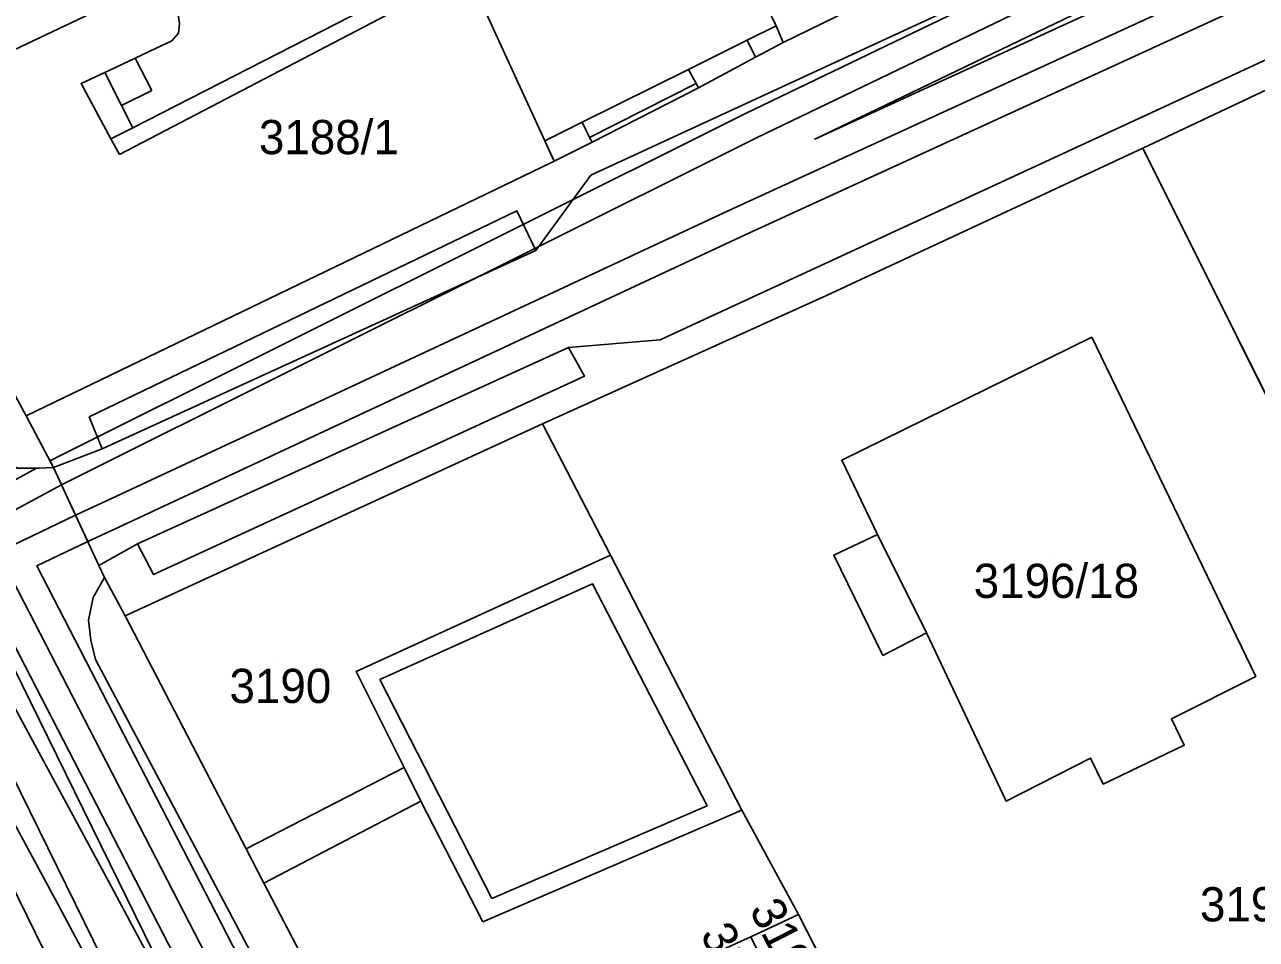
# Model space of a CAD drawing. Extents: x -264070 to -262271, y -1238894 to -1238141.
# Drawn here: x -263128.8 to -263056.8, y -1238667.9 to -1238614.4 of the extents above; entities that cross this region are included whole.
import ezdxf

# ---------------------------------------------------------------- set-up
doc = ezdxf.new("R2010")
doc.units = 0
for name, color, linetype in [('body_kn', 7, 'Continuous'), ('kladpar_druhypozemkov', 7, 'Continuous'), ('kladpar_hranice', 7, 'Continuous'), ('kladpar_parcelnecisla', 7, 'Continuous'), ('kladpar_plochy', 7, 'Continuous'), ('linie', 7, 'Continuous'), ('tarchy_linie', 7, 'Continuous'), ('zappar_hrandruhpozemk', 7, 'Continuous')]:
    doc.layers.add(name, color=color, linetype=linetype)

msp = doc.modelspace()

# ---------------------------------------------------------------- linework, layer by layer
at = {"layer": 'body_kn'}
for p, q in [((-263084.82, -1238614.5), (-263084.82, -1238614.5)), ((-263084.82, -1238614.5), (-263084.82, -1238614.5)), ((-263120.16, -1238615.37), (-263120.16, -1238615.37)), ((-263119.77, -1238614.92), (-263119.77, -1238614.92)), ((-263086.53, -1238615.34), (-263086.53, -1238615.34)), ((-263084.41, -1238615.48), (-263084.41, -1238615.48)), ((-263121.08, -1238615.8), (-263121.08, -1238615.8)), ((-263122.3, -1238616.38), (-263122.3, -1238616.38)), ((-263122.3, -1238616.38), (-263122.3, -1238616.38)), ((-263086.04, -1238616.33), (-263086.04, -1238616.33)), ((-263124.08, -1238617.22), (-263124.08, -1238617.22)), ((-263089.95, -1238617.05), (-263089.95, -1238617.05)), ((-263089.95, -1238617.05), (-263089.95, -1238617.05)), ((-263125.46, -1238617.87), (-263125.46, -1238617.87)), ((-263121.33, -1238618.27), (-263121.33, -1238618.27)), ((-263089.51, -1238617.86), (-263089.51, -1238617.86)), ((-263089.51, -1238617.86), (-263089.51, -1238617.86)), ((-263089.37, -1238618.13), (-263089.37, -1238618.13)), ((-263123.1, -1238619.15), (-263123.1, -1238619.15)), ((-263123.1, -1238619.15), (-263123.1, -1238619.15)), ((-263086.66, -1238619.65), (-263086.66, -1238619.65)), ((-263122.43, -1238620.45), (-263122.43, -1238620.45)), ((-263096.16, -1238620.13), (-263096.16, -1238620.13)), ((-263096.16, -1238620.13), (-263096.16, -1238620.13)), ((-263123.72, -1238621.1), (-263123.72, -1238621.1)), ((-263123.72, -1238621.1), (-263123.72, -1238621.1)), ((-263098.35, -1238621.21), (-263098.35, -1238621.21)), ((-263095.73, -1238621.02), (-263095.73, -1238621.02)), ((-263095.59, -1238621.29), (-263095.59, -1238621.29)), ((-263085.98, -1238621.04), (-263085.98, -1238621.04)), ((-263082.57, -1238621.12), (-263082.57, -1238621.12)), ((-263123.22, -1238622.02), (-263123.22, -1238622.02)), ((-263063.39, -1238621.65), (-263063.39, -1238621.65)), ((-263063.39, -1238621.65), (-263063.39, -1238621.65)), ((-263097.96, -1238622.49), (-263097.96, -1238622.49)), ((-263097.8, -1238622.41), (-263097.8, -1238622.41)), ((-263095.67, -1238623.23), (-263095.67, -1238623.23)), ((-263099.98, -1238625.31), (-263099.98, -1238625.31)), ((-263087.34, -1238625.17), (-263087.34, -1238625.17)), ((-263086.63, -1238626.71), (-263086.63, -1238626.71)), ((-263098.88, -1238627.63), (-263098.88, -1238627.63)), ((-263081.88, -1238630.26), (-263081.88, -1238630.26)), ((-263091.6, -1238632.85), (-263091.6, -1238632.85)), ((-263066.38, -1238632.7), (-263066.38, -1238632.7)), ((-263066.38, -1238632.7), (-263066.38, -1238632.7)), ((-263096.97, -1238633.3), (-263096.97, -1238633.3)), ((-263096.97, -1238633.3), (-263096.97, -1238633.3)), ((-263096.04, -1238634.98), (-263096.04, -1238634.98)), ((-263128.68, -1238637.29), (-263128.68, -1238637.29)), ((-263124.99, -1238637.34), (-263124.99, -1238637.34)), ((-263124.99, -1238637.34), (-263124.99, -1238637.34)), ((-263098.48, -1238637.75), (-263098.48, -1238637.75)), ((-263098.48, -1238637.75), (-263098.48, -1238637.75)), ((-263124.22, -1238639.21), (-263124.22, -1238639.21)), ((-263127.28, -1238639.92), (-263127.28, -1238639.92)), ((-263127.28, -1238639.92), (-263127.28, -1238639.92)), ((-263080.98, -1238639.87), (-263080.98, -1238639.87)), ((-263128.07, -1238640.35), (-263128.07, -1238640.35)), ((-263127.9, -1238640.35), (-263127.9, -1238640.35)), ((-263127.07, -1238640.31), (-263127.07, -1238640.31)), ((-263127.07, -1238640.31), (-263127.07, -1238640.31)), ((-263126.6, -1238641.32), (-263126.6, -1238641.32)), ((-263126.6, -1238641.32), (-263126.6, -1238641.32)), ((-263123.97, -1238642.25), (-263123.97, -1238642.25)), ((-263125.78, -1238643.09), (-263125.78, -1238643.09)), ((-263125.78, -1238643.09), (-263125.78, -1238643.09)), ((-263123.25, -1238643.79), (-263123.25, -1238643.79)), ((-263078.91, -1238644.22), (-263078.91, -1238644.22)), ((-263125.06, -1238644.64), (-263125.06, -1238644.64)), ((-263122.17, -1238644.76), (-263122.17, -1238644.76)), ((-263122.17, -1238644.76), (-263122.17, -1238644.76)), ((-263094.51, -1238645.44), (-263094.51, -1238645.44)), ((-263081.46, -1238645.44), (-263081.46, -1238645.44)), ((-263128.05, -1238646.06), (-263128.05, -1238646.06)), ((-263124.42, -1238646.03), (-263124.42, -1238646.03)), ((-263124.42, -1238646.03), (-263124.42, -1238646.03)), ((-263121.23, -1238646.56), (-263121.23, -1238646.56)), ((-263124.09, -1238646.73), (-263124.09, -1238646.73)), ((-263095.56, -1238647.11), (-263095.56, -1238647.11)), ((-263124.76, -1238647.91), (-263124.76, -1238647.91)), ((-263125.02, -1238649.22), (-263125.02, -1238649.22)), ((-263122.88, -1238648.97), (-263122.88, -1238648.97)), ((-263076.04, -1238649.97), (-263076.04, -1238649.97)), ((-263076.04, -1238649.97), (-263076.04, -1238649.97)), ((-263124.89, -1238650.39), (-263124.89, -1238650.39)), ((-263124.62, -1238651.53), (-263124.62, -1238651.53)), ((-263078.59, -1238651.29), (-263078.59, -1238651.29)), ((-263109.38, -1238652.23), (-263109.38, -1238652.23)), ((-263107.99, -1238652.7), (-263107.99, -1238652.7)), ((-263107.99, -1238652.7), (-263107.99, -1238652.7)), ((-263056.79, -1238652.52), (-263056.79, -1238652.52)), ((-263061.71, -1238654.99), (-263061.71, -1238654.99)), ((-263060.97, -1238656.53), (-263060.97, -1238656.53)), ((-263066.45, -1238657.29), (-263066.45, -1238657.29)), ((-263106.57, -1238657.83), (-263106.57, -1238657.83)), ((-263106.57, -1238657.83), (-263106.57, -1238657.83)), ((-263065.72, -1238658.81), (-263065.72, -1238658.81)), ((-263105.59, -1238659.8), (-263105.59, -1238659.8)), ((-263088.86, -1238660.07), (-263088.86, -1238660.07)), ((-263071.39, -1238659.8), (-263071.39, -1238659.8)), ((-263086.84, -1238660.33), (-263086.84, -1238660.33)), ((-263086.84, -1238660.33), (-263086.84, -1238660.33)), ((-263115.81, -1238662.6), (-263115.81, -1238662.6)), ((-263123.83, -1238664.51), (-263123.83, -1238664.51)), ((-263114.78, -1238664.6), (-263114.78, -1238664.6)), ((-263126.88, -1238665.7), (-263126.88, -1238665.7)), ((-263101.44, -1238665.49), (-263101.44, -1238665.49)), ((-263083.53, -1238666.42), (-263083.53, -1238666.42)), ((-263083.53, -1238666.42), (-263083.53, -1238666.42)), ((-263101.98, -1238666.85), (-263101.98, -1238666.85)), ((-263086.31, -1238667.74), (-263086.31, -1238667.74)), ((-263086.31, -1238667.74), (-263086.31, -1238667.74))]:
    msp.add_line(p, q, dxfattribs=at)
at = {"layer": 'kladpar_druhypozemkov'}
for p, q in [((-263111.3, -1238620.05), (-263111.3, -1238620.05)), ((-263068.64, -1238645.39), (-263068.64, -1238645.39)), ((-263113.95, -1238651.47), (-263113.95, -1238651.47))]:
    msp.add_line(p, q, dxfattribs=at)
at = {"layer": 'kladpar_hranice'}
msp.add_line((-263063.39, -1238621.65), (-263052.34, -1238643.78), dxfattribs=at)
for points in [[(-263081.2, -1238606.5), (-263078.37, -1238612.51), (-263084.41, -1238615.48), (-263084.82, -1238614.5), (-263096.23, -1238590.97), (-263108.02, -1238566.66), (-263106.61, -1238565.95), (-263101.57, -1238563.43), (-263095.23, -1238576.97), (-263081.2, -1238606.5)], [(-263096.23, -1238590.97), (-263084.82, -1238614.5), (-263084.41, -1238615.48), (-263086.04, -1238616.33), (-263089.37, -1238618.13), (-263095.59, -1238621.29), (-263097.8, -1238622.41), (-263098.35, -1238621.21), (-263105.98, -1238604.59), (-263109.23, -1238597.52), (-263113.48, -1238588.47), (-263120.93, -1238572.62), (-263122.21, -1238569.87), (-263109.29, -1238563.84), (-263108.02, -1238566.66), (-263096.23, -1238590.97)], [(-263130.12, -1238595.53), (-263127.44, -1238601.08), (-263123.84, -1238599.27), (-263118.06, -1238610.54), (-263120.77, -1238611.82), (-263138.07, -1238620.01), (-263146.33, -1238603.44), (-263142.8, -1238601.7), (-263137.25, -1238599.13), (-263130.12, -1238595.53)], [(-263020.21, -1238602), (-263050.35, -1238615.68), (-263055.43, -1238617.89), (-263063.39, -1238621.65), (-263081.88, -1238630.26), (-263098.48, -1238637.75), (-263122.88, -1238648.97), (-263124.09, -1238646.73), (-263124.42, -1238646.03), (-263127.07, -1238640.31), (-263128.68, -1238637.29), (-263097.96, -1238622.49), (-263097.8, -1238622.41), (-263095.59, -1238621.29), (-263089.37, -1238618.13), (-263086.04, -1238616.33), (-263084.41, -1238615.48), (-263078.37, -1238612.51)], [(-263146.33, -1238603.44), (-263138.07, -1238620.01), (-263128.68, -1238637.29), (-263127.07, -1238640.31), (-263127.9, -1238640.35), (-263129.19, -1238640.35), (-263130.3, -1238639.59), (-263131.31, -1238638.45), (-263140.27, -1238621.08), (-263148.71, -1238604.73)], [(-263105.98, -1238604.59), (-263098.35, -1238621.21), (-263097.8, -1238622.41), (-263097.96, -1238622.49), (-263128.68, -1238637.29), (-263138.07, -1238620.01), (-263120.77, -1238611.82), (-263120.31, -1238612.77), (-263115.89, -1238610.68), (-263116.38, -1238609.66), (-263113.91, -1238608.41), (-263111.97, -1238607.48), (-263105.98, -1238604.59)], [(-263043.28, -1238630.23), (-263039.68, -1238637.68), (-263046.08, -1238640.73), (-263052.34, -1238643.78), (-263063.39, -1238621.65), (-263055.43, -1238617.89), (-263050.35, -1238615.68), (-263049.07, -1238618.26), (-263043.28, -1238630.23)], [(-263052.34, -1238643.78), (-263046.08, -1238640.73), (-263039.68, -1238637.68), (-263037.08, -1238642.72), (-263026.17, -1238665.15), (-263024.79, -1238667.89), (-263034.55, -1238672.27), (-263042.28, -1238675.79), (-263047.47, -1238678.02), (-263057.58, -1238682.28), (-263058.06, -1238682.52), (-263071.86, -1238689.44), (-263073.49, -1238686.13), (-263075.06, -1238683.1), (-263076.21, -1238680.88), (-263080.88, -1238671.6), (-263083.53, -1238666.42), (-263086.84, -1238660.33), (-263094.51, -1238645.44), (-263098.48, -1238637.75), (-263081.88, -1238630.26), (-263063.39, -1238621.65)], [(-263066.38, -1238632.7), (-263056.79, -1238652.52), (-263061.71, -1238654.99), (-263060.97, -1238656.53), (-263065.72, -1238658.81), (-263066.45, -1238657.29), (-263071.39, -1238659.8), (-263076.04, -1238649.97), (-263078.59, -1238651.29), (-263081.46, -1238645.44), (-263078.91, -1238644.22), (-263080.98, -1238639.87), (-263066.38, -1238632.7)], [(-263056.79, -1238652.52), (-263066.38, -1238632.7), (-263080.98, -1238639.87), (-263078.91, -1238644.22), (-263081.46, -1238645.44), (-263078.59, -1238651.29), (-263076.04, -1238649.97), (-263071.39, -1238659.8), (-263066.45, -1238657.29), (-263065.72, -1238658.81), (-263060.97, -1238656.53), (-263061.71, -1238654.99), (-263056.79, -1238652.52)], [(-263098.48, -1238637.75), (-263094.51, -1238645.44), (-263086.84, -1238660.33), (-263083.53, -1238666.42), (-263086.31, -1238667.74), (-263089.37, -1238669.12), (-263095.63, -1238671.9), (-263096.49, -1238672.31), (-263104.75, -1238676.68), (-263107.67, -1238678.23), (-263114.78, -1238664.6), (-263115.81, -1238662.6), (-263122.88, -1238648.97), (-263098.48, -1238637.75)], [(-263129.19, -1238640.35), (-263127.9, -1238640.35), (-263127.07, -1238640.31), (-263124.42, -1238646.03), (-263124.09, -1238646.73), (-263122.88, -1238648.97), (-263115.81, -1238662.6), (-263114.78, -1238664.6), (-263107.67, -1238678.23)], [(-263083.53, -1238666.42), (-263080.88, -1238671.6), (-263083.74, -1238673.01), (-263086.31, -1238667.74), (-263083.53, -1238666.42)], [(-263086.31, -1238667.74), (-263083.74, -1238673.01), (-263086.7, -1238674.52), (-263087.16, -1238674.74), (-263088.34, -1238672.43), (-263087.87, -1238672.2), (-263089.37, -1238669.12), (-263086.31, -1238667.74)]]:
    msp.add_lwpolyline(points, dxfattribs=at)
at = {"layer": 'kladpar_plochy'}
for p, q in [((-263081.88, -1238630.26), (-263063.39, -1238621.65)), ((-263063.39, -1238621.65), (-263052.34, -1238643.78)), ((-263098.48, -1238637.75), (-263081.88, -1238630.26)), ((-263066.38, -1238632.7), (-263080.98, -1238639.87)), ((-263056.79, -1238652.52), (-263066.38, -1238632.7)), ((-263094.51, -1238645.44), (-263098.48, -1238637.75)), ((-263080.98, -1238639.87), (-263078.91, -1238644.22)), ((-263078.91, -1238644.22), (-263081.46, -1238645.44)), ((-263086.84, -1238660.33), (-263094.51, -1238645.44)), ((-263081.46, -1238645.44), (-263078.59, -1238651.29)), ((-263078.59, -1238651.29), (-263076.04, -1238649.97)), ((-263076.04, -1238649.97), (-263071.39, -1238659.8)), ((-263061.71, -1238654.99), (-263056.79, -1238652.52)), ((-263060.97, -1238656.53), (-263061.71, -1238654.99)), ((-263065.72, -1238658.81), (-263060.97, -1238656.53)), ((-263071.39, -1238659.8), (-263066.45, -1238657.29)), ((-263066.45, -1238657.29), (-263065.72, -1238658.81)), ((-263083.53, -1238666.42), (-263086.84, -1238660.33)), ((-263080.88, -1238671.6), (-263083.53, -1238666.42))]:
    msp.add_line(p, q, dxfattribs=at)
for points in [[(-263081.2, -1238606.5), (-263078.37, -1238612.51), (-263084.41, -1238615.48), (-263084.82, -1238614.5), (-263096.23, -1238590.97), (-263108.02, -1238566.66), (-263106.61, -1238565.95), (-263101.57, -1238563.43), (-263095.23, -1238576.97)], [(-263096.23, -1238590.97), (-263084.82, -1238614.5), (-263084.41, -1238615.48), (-263086.04, -1238616.33), (-263089.37, -1238618.13), (-263095.59, -1238621.29), (-263097.8, -1238622.41), (-263098.35, -1238621.21), (-263105.98, -1238604.59), (-263109.23, -1238597.52), (-263113.48, -1238588.47), (-263120.93, -1238572.62), (-263122.21, -1238569.87), (-263109.29, -1238563.84), (-263108.02, -1238566.66)], [(-263130.12, -1238595.53), (-263127.44, -1238601.08), (-263123.84, -1238599.27), (-263118.06, -1238610.54), (-263120.77, -1238611.82), (-263138.07, -1238620.01), (-263146.33, -1238603.44), (-263142.8, -1238601.7), (-263137.25, -1238599.13)], [(-263105.98, -1238604.59), (-263098.35, -1238621.21), (-263097.8, -1238622.41), (-263097.96, -1238622.49), (-263128.68, -1238637.29), (-263138.07, -1238620.01), (-263120.77, -1238611.82), (-263120.31, -1238612.77), (-263115.89, -1238610.68), (-263116.38, -1238609.66), (-263113.91, -1238608.41), (-263111.97, -1238607.48)], [(-263043.28, -1238630.23), (-263039.68, -1238637.68), (-263046.08, -1238640.73), (-263052.34, -1238643.78), (-263063.39, -1238621.65), (-263055.43, -1238617.89), (-263050.35, -1238615.68), (-263049.07, -1238618.26)], [(-263066.38, -1238632.7), (-263056.79, -1238652.52), (-263061.71, -1238654.99), (-263060.97, -1238656.53), (-263065.72, -1238658.81), (-263066.45, -1238657.29), (-263071.39, -1238659.8), (-263076.04, -1238649.97), (-263078.59, -1238651.29), (-263081.46, -1238645.44), (-263078.91, -1238644.22), (-263080.98, -1238639.87)], [(-263098.48, -1238637.75), (-263094.51, -1238645.44), (-263086.84, -1238660.33), (-263083.53, -1238666.42), (-263086.31, -1238667.74), (-263089.37, -1238669.12), (-263095.63, -1238671.9), (-263096.49, -1238672.31), (-263104.75, -1238676.68), (-263107.67, -1238678.23), (-263114.78, -1238664.6), (-263115.81, -1238662.6), (-263122.88, -1238648.97)], [(-263083.53, -1238666.42), (-263080.88, -1238671.6), (-263083.74, -1238673.01), (-263086.31, -1238667.74)], [(-263086.31, -1238667.74), (-263083.74, -1238673.01), (-263086.7, -1238674.52), (-263087.16, -1238674.74), (-263088.34, -1238672.43), (-263087.87, -1238672.2), (-263089.37, -1238669.12)]]:
    msp.add_lwpolyline(points, close=True, dxfattribs=at)
for points in [[(-263020.21, -1238602), (-263050.35, -1238615.68), (-263055.43, -1238617.89), (-263063.39, -1238621.65), (-263081.88, -1238630.26), (-263098.48, -1238637.75), (-263122.88, -1238648.97), (-263124.09, -1238646.73), (-263124.42, -1238646.03), (-263127.07, -1238640.31), (-263128.68, -1238637.29), (-263097.96, -1238622.49), (-263097.8, -1238622.41), (-263095.59, -1238621.29), (-263089.37, -1238618.13), (-263086.04, -1238616.33), (-263084.41, -1238615.48), (-263078.37, -1238612.51)], [(-263146.33, -1238603.44), (-263138.07, -1238620.01), (-263128.68, -1238637.29), (-263127.07, -1238640.31), (-263127.9, -1238640.35), (-263129.19, -1238640.35), (-263130.3, -1238639.59), (-263131.31, -1238638.45), (-263140.27, -1238621.08), (-263148.71, -1238604.73)], [(-263129.19, -1238640.35), (-263127.9, -1238640.35), (-263127.07, -1238640.31), (-263124.42, -1238646.03), (-263124.09, -1238646.73), (-263122.88, -1238648.97), (-263115.81, -1238662.6), (-263114.78, -1238664.6), (-263107.67, -1238678.23)]]:
    msp.add_lwpolyline(points, dxfattribs=at)
at = {"layer": 'linie'}
for points in [[(-263063.04, -1238778.77), (-263068.07, -1238773.45), (-263069.96, -1238771.12), (-263071.69, -1238768.72), (-263073.33, -1238766.21), (-263074.8, -1238763.65), (-263076.42, -1238760.55), (-263096.1, -1238719.17), (-263105.96, -1238698.83), (-263116.74, -1238677.78), (-263123.83, -1238664.51), (-263311.16, -1238317.88)], [(-263314.1, -1238319.26), (-263126.88, -1238665.7), (-263119.71, -1238679.15), (-263108.92, -1238700.2), (-263099.15, -1238720.37), (-263079.37, -1238761.95), (-263077.78, -1238765.06), (-263075.53, -1238768.91), (-263073.84, -1238771.47), (-263071.58, -1238774.58), (-263069.26, -1238777.45), (-263064.54, -1238782.61), (-263056.93, -1238790.48)]]:
    msp.add_lwpolyline(points, dxfattribs=at)
at = {"layer": 'tarchy_linie'}
for p, q in [((-263123.97, -1238642.25), (-263125.78, -1238643.09)), ((-263125.78, -1238643.09), (-263134.84, -1238647.42))]:
    msp.add_line(p, q, dxfattribs=at)
for points in [[(-263306.98, -1238315.92), (-263306.6, -1238316.59), (-263302.8, -1238323.82), (-263301.41, -1238326.15), (-263270.64, -1238376.15), (-263263.37, -1238386.67), (-263261.46, -1238390.56), (-263222, -1238460.08), (-263200.09, -1238504.27), (-263177.47, -1238551.04), (-263170.64, -1238565.5), (-263170.37, -1238566.1), (-263170.32, -1238569.13), (-263168.26, -1238573.07), (-263162.41, -1238584.29), (-263153.56, -1238601.85), (-263144.13, -1238620.13), (-263134.07, -1238638.61), (-263131.09, -1238643.78), (-263111.1, -1238682.49), (-263091.38, -1238720.95), (-263073.9, -1238749.61)], [(-263306.67, -1238319.58), (-263291.43, -1238347.22), (-263285.01, -1238357.3), (-263264.62, -1238388.84), (-263262.08, -1238392.76), (-263243.7, -1238427.74), (-263231.89, -1238445.21), (-263223.86, -1238461.1), (-263200.63, -1238506.42), (-263194.06, -1238522.96), (-263163.73, -1238584.79), (-263134.84, -1238647.42), (-263107.24, -1238703.6), (-263081.79, -1238752.86)], [(-263127.28, -1238639.92), (-263086.66, -1238619.65), (-263043.33, -1238598.79), (-262997.67, -1238578.69), (-262948.78, -1238557.1), (-262916.97, -1238543.57), (-262916.75, -1238544.13), (-262916.4, -1238545.02), (-262915.51, -1238547.31), (-262914.89, -1238548.89), (-262945.47, -1238561.89), (-262992.44, -1238583.4), (-263039.43, -1238605.06), (-263086.63, -1238626.71), (-263123.25, -1238643.79), (-263125.06, -1238644.64), (-263125.78, -1238643.09), (-263126.6, -1238641.32), (-263127.07, -1238640.31), (-263127.28, -1238639.92)], [(-263126.6, -1238641.32), (-263085.98, -1238621.04), (-263042.68, -1238600.2), (-262997.04, -1238580.11), (-262948.16, -1238558.52), (-262916.4, -1238545.02)], [(-263123.97, -1238642.25), (-263087.34, -1238625.17), (-263040.14, -1238603.52), (-262993.15, -1238581.86), (-262946.16, -1238560.33), (-262915.51, -1238547.31)], [(-263042.03, -1238601.61), (-262998.07, -1238582.26), (-263040.85, -1238601.98), (-263082.57, -1238621.12), (-263042.03, -1238601.61)], [(-263130.42, -1238641.63), (-263128.07, -1238640.35), (-263127.9, -1238640.35), (-263127.07, -1238640.31), (-263126.6, -1238641.32), (-263125.78, -1238643.09), (-263125.06, -1238644.64), (-263128.05, -1238646.06), (-263109.63, -1238681.74), (-263089.94, -1238720.14), (-263072.37, -1238748.97), (-263072.75, -1238749.13), (-263073.9, -1238749.61), (-263075.44, -1238750.24), (-263092.82, -1238721.76), (-263112.57, -1238683.24), (-263131.03, -1238647.49)], [(-263131.09, -1238643.78), (-263130.03, -1238643.17), (-263126.6, -1238641.32)], [(-263131.52, -1238647.72), (-263105.81, -1238700.05), (-263105.72, -1238700), (-263079.01, -1238751.72), (-263081.79, -1238752.86), (-263084.57, -1238754.01), (-263111.05, -1238702.76), (-263110.87, -1238702.67), (-263138.5, -1238646.43)]]:
    msp.add_lwpolyline(points, dxfattribs=at)
at = {"layer": 'zappar_hrandruhpozemk'}
for p, q in [((-263091.6, -1238632.85), (-263007.66, -1238594.03)), ((-263084.82, -1238614.5), (-263086.53, -1238615.34)), ((-263086.53, -1238615.34), (-263086.04, -1238616.33)), ((-263122.3, -1238616.38), (-263121.33, -1238618.27)), ((-263123.1, -1238619.15), (-263124.08, -1238617.22)), ((-263121.33, -1238618.27), (-263123.1, -1238619.15)), ((-263089.51, -1238617.86), (-263095.73, -1238621.02)), ((-263123.72, -1238621.1), (-263122.43, -1238620.45)), ((-263098.88, -1238627.63), (-263095.67, -1238623.23)), ((-263096.97, -1238633.3), (-263091.6, -1238632.85)), ((-263122.17, -1238644.76), (-263096.97, -1238633.3)), ((-263124.99, -1238637.34), (-263124.22, -1238639.21)), ((-263076.04, -1238649.97), (-263078.91, -1238644.22)), ((-263124.42, -1238646.03), (-263122.17, -1238644.76)), ((-263101.44, -1238665.49), (-263107.99, -1238652.7)), ((-263106.57, -1238657.83), (-263115.81, -1238662.6)), ((-263105.59, -1238659.8), (-263114.78, -1238664.6)), ((-263101.98, -1238666.85), (-263105.59, -1238659.8)), ((-263086.84, -1238660.33), (-263101.98, -1238666.85))]:
    msp.add_line(p, q, dxfattribs=at)
for points in [[(-263095.67, -1238623.23), (-263070.26, -1238611.49), (-263042.23, -1238598.27)], [(-263111.97, -1238607.48), (-263111.52, -1238608.38), (-263108.88, -1238613.53), (-263122.43, -1238620.45), (-263123.1, -1238619.15)], [(-263111.52, -1238608.38), (-263110.54, -1238607.89), (-263107.61, -1238613.88), (-263123.22, -1238622.02)], [(-263123.22, -1238622.02), (-263123.72, -1238621.1), (-263125.46, -1238617.87), (-263124.08, -1238617.22), (-263122.3, -1238616.38), (-263121.08, -1238615.8), (-263120.16, -1238615.37), (-263119.77, -1238614.92), (-263119.7, -1238614.36), (-263119.79, -1238613.84), (-263120.31, -1238612.77)], [(-263086.53, -1238615.34), (-263089.95, -1238617.05), (-263096.16, -1238620.13), (-263098.35, -1238621.21)], [(-263089.95, -1238617.05), (-263089.51, -1238617.86), (-263089.37, -1238618.13)], [(-263096.16, -1238620.13), (-263095.73, -1238621.02), (-263095.59, -1238621.29)], [(-263098.88, -1238627.63), (-263099.98, -1238625.31), (-263124.99, -1238637.34)], [(-263127.07, -1238640.31), (-263124.22, -1238639.21), (-263098.88, -1238627.63)], [(-263122.17, -1238644.76), (-263121.23, -1238646.56), (-263096.04, -1238634.98), (-263096.97, -1238633.3)], [(-263076.04, -1238649.97), (-263078.59, -1238651.29), (-263081.46, -1238645.44), (-263078.91, -1238644.22)], [(-263105.59, -1238659.8), (-263106.57, -1238657.83), (-263109.38, -1238652.23), (-263094.51, -1238645.44)], [(-263101.61, -1238694.9), (-263124.62, -1238651.53), (-263124.89, -1238650.39), (-263125.02, -1238649.22), (-263124.76, -1238647.91), (-263124.09, -1238646.73)], [(-263107.99, -1238652.7), (-263095.56, -1238647.11), (-263088.86, -1238660.07), (-263101.44, -1238665.49)]]:
    msp.add_lwpolyline(points, dxfattribs=at)

# ---------------------------------------------------------------- texts
at = {"layer": 'kladpar_parcelnecisla'}
for s, p in [('3188/1', (-263115.066, -1238622)), ('3196/18', (-263073.278, -1238647.93)), ('3190', (-263116.784, -1238654.07)), ('3196/1', (-263060.053, -1238666.83))]:
    msp.add_text(s, height=2, dxfattribs=at).set_placement(p)
for s, rotation, p in [('3198/3', 297, (-263086.424, -1238666.137)), ('3198/2', 298, (-263089.301, -1238667.584))]:
    msp.add_text(s, height=2, rotation=rotation, dxfattribs=at).set_placement(p)

doc.saveas('drawing.dxf')
